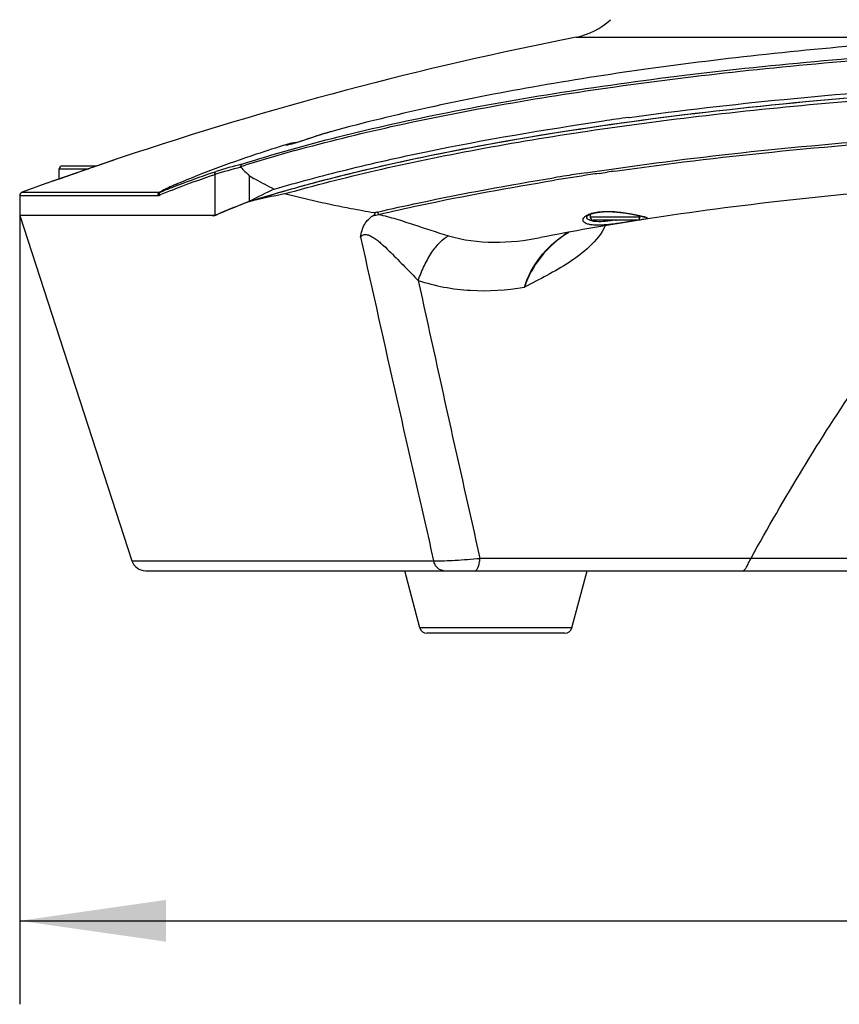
# Model space of a CAD drawing. Header units: millimetres. Extents: x 0 to 420, y -341 to 792.
# Tile 279 of 325: x 333 to 353, y 144 to 168. Entities that reach past the tile are written whole.
import ezdxf

# ---------------------------------------------------------------- set-up
doc = ezdxf.new("R2010")
doc.units = ezdxf.units.MM
doc.header["$LTSCALE"] = 23.1
doc.layers.get('0').update_dxf_attribs({"linetype": 'CONTINUOUS'})
for name, color, linetype in [('02___PRT_ALL_AXES', 7, 'CONTINUOUS'), ('06___PRT_ALL_SURFS', 7, 'CONTINUOUS'), ('DIM_PILOTEES', 7, 'CONTINUOUS')]:
    doc.layers.add(name, color=color, linetype=linetype)
doc.styles.get("Standard").update_dxf_attribs({"font": 'txt', "width": 0.7})
doc.dimstyles.new('DIMSTYLE_4', dxfattribs={"dimtxt": 2.5, "dimasz": 3.5, "dimexe": 2, "dimexo": 0, "dimtad": 1, "dimdec": 0, "dimlfac": 5.882353, "dimdsep": 46, "dimtxsty": 'Standard', "dimblk": '_FILLED', "dimblk1": '_FILLED', "dimblk2": '_FILLED', "dimcen": 0.09, "dimazin": 2, "dimtp": 0.5, "dimtm": 0.5, "dimtfac": 1, "dimtdec": 0, "dimtofl": 0, "dimtmove": 0, "dimatfit": 3, "dimldrblk": '_FILLED', "dimfxl": 0, "dimtolj": 1, "dimarcsym": 0})

# ---------------------------------------------------------------- blocks, each defined once
blk = doc.blocks.new('_FILLED')
at = {"color": 0, "linetype": 'ByBlock'}
blk.add_solid([(0, 0), (-1, 0.1429), (-1, -0.1429)], dxfattribs=at)
blk = doc.blocks.new('*D7')
at = {"layer": 'DIM_PILOTEES', "color": 2, "linetype": 'Continuous'}
for p, q in [((333.361, 162.825), (333.361, 143.937)), ((394.248, 162.825), (394.248, 143.937)), ((333.361, 145.937), (363.805, 145.937)), ((394.248, 145.937), (363.805, 145.937))]:
    blk.add_line(p, q, dxfattribs=at)
at = {"layer": 'DIM_PILOTEES', "color": 2, "linetype": 'Continuous', "xscale": 3.5, "yscale": 3.5, "zscale": 3.5, "rotation": 180}
blk.add_blockref('_FILLED', (333.361, 145.937), dxfattribs=at)
at = {"layer": 'DIM_PILOTEES', "color": 2, "linetype": 'Continuous', "xscale": 3.5, "yscale": 3.5, "zscale": 3.5}
blk.add_blockref('_FILLED', (394.248, 145.937), dxfattribs=at)
at = {"layer": 'DIM_PILOTEES', "color": 2, "linetype": 'Continuous', "insert": (363.805, 149.062), "char_height": 2.5, "width": 8.30357, "attachment_point": 2, "line_spacing_factor": 0.9}
blk.add_mtext('{\\ftxt;\\W0.0001;\\H0.0001;\\~}{\\ftxt;\\W2.2142857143;\\H2.5; }{\\ftxt;\\W0.0001;\\H0.0001;\\~}', dxfattribs=at)

msp = doc.modelspace()

# ---------------------------------------------------------------- linework, layer by layer
at = {"color": 7, "linetype": 'Continuous'}
for p, q in [((346.6857, 167.0984), (353.8096, 167.0984)), ((347.9506, 165.177), (347.9618, 165.1785)), ((347.9506, 165.177), (347.9619, 165.1785)), ((340.8411, 164.8432), (340.8339, 164.8413)), ((340.0923, 164.606), (340.0614, 164.5962)), ((340.1247, 164.6164), (340.0923, 164.606)), ((340.1586, 164.6275), (340.1247, 164.6164)), ((340.1941, 164.6391), (340.1586, 164.6275)), ((340.2501, 164.6576), (340.1941, 164.6391)), ((340.3937, 164.7053), (340.2501, 164.6576)), ((340.438, 164.7199), (340.3937, 164.7053)), ((346.2627, 164.8219), (346.2725, 164.8235)), ((346.2627, 164.822), (346.2725, 164.8235)), ((339.7626, 164.5306), (339.7627, 164.5306)), ((339.9782, 164.5706), (339.9537, 164.5633)), ((340.0044, 164.5785), (339.9782, 164.5706)), ((340.0321, 164.587), (340.0044, 164.5785)), ((340.0614, 164.5962), (340.0321, 164.587)), ((335.7635, 164.2065), (335.165, 163.9997)), ((335.7545, 164.2034), (335.745, 164.2001)), ((335.165, 163.9997), (333.9901, 163.5923)), ((334.3096, 163.7033), (334.3096, 163.9473)), ((334.3096, 163.9473), (335.0134, 163.9473)), ((334.3776, 164.0153), (335.2099, 164.0153)), ((334.8753, 163.8994), (334.7502, 163.8561)), ((334.8846, 163.9027), (334.8216, 163.8808)), ((335.0003, 163.9427), (334.8753, 163.8994)), ((335.01, 163.9461), (334.9475, 163.9245)), ((335.1652, 163.9998), (335.153, 163.9956)), ((335.2949, 164.0446), (335.2099, 164.0153)), ((335.3037, 164.0477), (335.2486, 164.0286)), ((335.399, 164.0806), (335.2949, 164.0446)), ((335.4067, 164.0833), (335.3565, 164.0659)), ((335.4541, 164.0997), (335.399, 164.0806)), ((334.4632, 163.7566), (334.4097, 163.738)), ((334.6279, 163.8137), (334.5687, 163.7932)), ((334.7502, 163.8561), (334.6279, 163.8137)), ((334.759, 163.8591), (334.697, 163.8377)), ((338.0322, 163.8106), (338.0322, 162.8314)), ((338.859, 163.7811), (338.859, 163.1666)), ((346.934, 163.8534), (347.0218, 163.8665)), ((347.2357, 163.8374), (347.2805, 163.844)), ((347.2365, 163.8371), (347.2811, 163.8438)), ((347.2805, 163.844), (347.4316, 163.866)), ((333.9882, 163.5916), (333.4169, 163.3847)), ((333.9902, 163.5923), (333.9882, 163.5916)), ((333.9898, 163.5922), (333.9882, 163.5916)), ((333.9901, 163.5923), (333.9898, 163.5922)), ((334.0366, 163.6085), (334.0196, 163.6026)), ((333.3611, 163.3049), (333.3611, 162.8253)), ((333.3611, 163.3049), (336.6667, 163.3049)), ((333.4169, 163.3847), (336.7164, 163.3847)), ((338.8492, 163.1607), (338.859, 163.1666)), ((338.8492, 163.1607), (338.8634, 163.1652)), ((338.8492, 163.1607), (338.8636, 163.1652)), ((338.859, 163.1666), (338.8622, 163.1681)), ((338.0322, 162.8253), (333.3611, 162.8253)), ((338.0822, 162.8479), (338.0848, 162.8479)), ((347.0233, 162.8557), (347.0233, 162.7878)), ((348.2133, 162.7878), (347.0233, 162.7878)), ((348.1453, 162.7198), (347.0913, 162.7198)), ((348.2133, 162.8223), (348.2133, 162.7878)), ((346.3947, 162.354), (346.3945, 162.3539)), ((336.0477, 154.5567), (343.2737, 154.5567)), ((350.8719, 154.6174), (344.3807, 154.6174)), ((350.8719, 154.6174), (350.8729, 154.6193)), ((350.8729, 154.6193), (355.5985, 154.6193)), ((336.371, 154.3218), (391.2382, 154.3218)), ((342.9461, 152.9522), (342.5825, 154.3218)), ((346.5832, 152.9522), (346.9468, 154.3218)), ((346.5832, 152.9522), (342.9461, 152.9522)), ((346.4189, 152.8258), (343.1104, 152.8258))]:
    msp.add_line(p, q, dxfattribs=at)
for points in [[(340.8339, 164.8413), (340.7751, 164.8247), (340.7119, 164.8063), (340.6747, 164.7951)], [(340.6747, 164.7951), (340.6538, 164.7887), (340.6286, 164.7809), (340.6036, 164.7732), (340.5789, 164.7654), (340.5546, 164.7577), (340.5306, 164.75), (340.5069, 164.7424), (340.4836, 164.7348), (340.438, 164.7199)], [(339.8105, 164.5433), (339.7992, 164.5406), (339.7886, 164.5379), (339.7787, 164.5353), (339.7694, 164.5326), (339.7626, 164.5306)], [(339.9537, 164.5633), (339.9307, 164.5567), (339.9199, 164.5537), (339.9095, 164.5508), (339.8994, 164.5481), (339.8898, 164.5455), (339.8806, 164.5431), (339.8719, 164.5408), (339.8635, 164.5387), (339.8555, 164.5367), (339.848, 164.5349), (339.8409, 164.5332), (339.8342, 164.5316), (339.8279, 164.5302), (339.822, 164.529), (339.8166, 164.5278), (339.8116, 164.5268), (339.807, 164.5259), (339.8028, 164.5251), (339.7991, 164.5245), (339.7959, 164.5239), (339.7931, 164.5235), (339.7908, 164.5231), (339.789, 164.5229), (339.7877, 164.5228), (339.7873, 164.5227)], [(339.9908, 164.5743), (339.9752, 164.5723), (339.9539, 164.5693), (339.9338, 164.5664), (339.9148, 164.5634), (339.897, 164.5605), (339.8801, 164.5575), (339.8643, 164.5546), (339.8495, 164.5517), (339.8356, 164.5489), (339.8226, 164.5461), (339.8105, 164.5433)], [(335.6124, 164.1543), (335.5777, 164.1424), (335.5397, 164.1292), (335.4471, 164.0972)], [(335.6088, 164.1531), (335.5733, 164.1408), (335.5344, 164.1274)], [(335.6938, 164.1824), (335.6691, 164.1739), (335.6088, 164.1531)], [(335.6959, 164.1832), (335.6716, 164.1748), (335.6124, 164.1543)], [(335.1528, 163.9955), (335.1226, 163.9851), (335.0003, 163.9427)], [(335.165, 163.9997), (335.1323, 163.9884), (335.0717, 163.9675)], [(334.2162, 163.6709), (334.1774, 163.6574), (334.1101, 163.634)], [(334.2227, 163.6731), (334.1835, 163.6595), (334.1476, 163.647)], [(334.3515, 163.7179), (334.3034, 163.7012), (334.2162, 163.6709)], [(334.3586, 163.7203), (334.3103, 163.7035), (334.265, 163.6878)], [(334.5112, 163.7732), (334.4556, 163.754), (334.3515, 163.7179)], [(334.6362, 163.8166), (334.5768, 163.796), (334.4632, 163.7566)], [(334.1151, 163.6357), (334.0862, 163.6257), (334.0608, 163.6169), (334.039, 163.6093)], [(334.1101, 163.634), (334.0819, 163.6242), (334.0573, 163.6157)], [(346.9378, 162.7965), (346.9379, 162.7966), (346.9395, 162.7993), (346.9433, 162.8043), (346.9495, 162.8108), (346.9582, 162.8184), (346.9693, 162.8266), (346.9824, 162.835), (346.9976, 162.8435), (347.0145, 162.8518), (347.033, 162.8599), (347.053, 162.8676), (347.0743, 162.8749), (347.0967, 162.8817), (347.1202, 162.8879), (347.1446, 162.8937), (347.1698, 162.8989), (347.1957, 162.9035), (347.2222, 162.9076), (347.2492, 162.9112), (347.2766, 162.9142), (347.3043, 162.9167), (347.3323, 162.9187), (347.3604, 162.9202), (347.3887, 162.9212), (347.4169, 162.9218), (347.4452, 162.922), (347.4733, 162.9218), (347.5014, 162.9212), (347.5292, 162.9203), (347.5567, 162.9191), (347.584, 162.9176), (347.611, 162.9159), (347.6376, 162.9139), (347.6639, 162.9117), (347.6897, 162.9093), (347.7151, 162.9067), (347.7401, 162.904), (347.7646, 162.9012), (347.7887, 162.8982), (347.8123, 162.8952), (347.8353, 162.8921), (347.8579, 162.8889), (347.8799, 162.8856), (347.9015, 162.8823), (347.9225, 162.879), (347.943, 162.8757), (347.963, 162.8723), (347.9825, 162.869), (348.0014, 162.8656), (348.0198, 162.8623), (348.0376, 162.859), (348.055, 162.8557), (348.0718, 162.8525), (348.0881, 162.8493), (348.1038, 162.8461), (348.119, 162.843), (348.1337, 162.84), (348.1479, 162.837), (348.1616, 162.834), (348.1747, 162.8311), (348.1873, 162.8283), (348.1995, 162.8255), (348.211, 162.8229), (348.2221, 162.8202), (348.2327, 162.8177), (348.2427, 162.8152), (348.2523, 162.8128), (348.2613, 162.8104), (348.2698, 162.8082), (348.2778, 162.806), (348.2853, 162.8039), (348.2923, 162.8019), (348.2987, 162.8), (348.3046, 162.7981), (348.31, 162.7964), (348.3148, 162.7948), (348.319, 162.7933), (348.3226, 162.792), (348.3256, 162.7908), (348.3278, 162.7898), (348.3284, 162.7896)], [(346.3945, 162.3539), (346.4167, 162.3693), (346.5081, 162.4288)]]:
    msp.add_lwpolyline(points, dxfattribs=at)
for centre, radius, start, end in [((346.3565, 168.7662), 1.7, 281.16605, 312.74934), ((363.8046, 80.3718), 88.4, 101.16605, 108.49414), ((359.5842, 80.1744), 85.7949, 97.793152, 98.202962), ((342.245, 159.7046), 5.327, 105.36125, 105.80904), ((342.6996, 158.1378), 6.9584, 106.43825, 106.91888), ((342.5164, 158.757), 6.3127, 106.20481, 106.43384), ((342.3866, 159.2044), 5.8468, 105.80886, 106.20681), ((349.0075, 131.6553), 33.9576, 105.47153, 107.7586), ((339.8803, 164.1469), 0.4014, 107.0585, 107.2068), ((334.3776, 163.9473), 0.068, 90, 180), ((343.137, 146.7949), 17.7658, 104.61594, 106.69884), ((343.0944, 147.1064), 17.5163, 104.59671, 106.68511), ((344.5529, 169.6897), 8.2056, 224.03757, 226.06019), ((359.4513, 80.8533), 83.8784, 98.113817, 98.238771), ((358.4153, 87.6243), 77.0888, 98.925302, 99.150959), ((358.6037, 86.5195), 78.1491, 98.516199, 99.158588), ((358.7326, 85.6027), 79.1352, 98.574453, 98.925218), ((359.1322, 83.0379), 81.6706, 98.375762, 98.521121), ((343.1177, 148.1773), 16.4946, 111.78459, 112.78029), ((349.8523, 141.5898), 24.2158, 115.42549, 116.99032), ((333.4461, 163.3049), 0.085, 110.1057, 180), ((347.4083, 125.5687), 38.5555, 101.53172, 102.80435), ((346.0193, 144.4854), 20.0045, 111.00351, 113.37627), ((337.9681, 163.1587), 0.3335, 270.01154, 275.51962), ((337.9673, 163.1665), 0.3413, 275.51882, 279.13691), ((337.9663, 163.173), 0.3478, 279.13241, 280.91915), ((337.9737, 163.091), 0.2661, 282.70157, 285.41068), ((337.9712, 163.0998), 0.2752, 285.41267, 288.21628), ((337.9659, 163.1157), 0.292, 288.24524, 293.47805), ((342.3136, 161.2684), 1.6871, 103.14026, 106.00188), ((347.0913, 162.7878), 0.068, 180, 270), ((346.6423, 169.1145), 6.474, 278.73391, 278.97894), ((348.1453, 162.7878), 0.068, 270, 360), ((347.9204, 164.2285), 1.4395, 281.75377, 282.03593), ((1214.5095, 355.1288), 894.0251, 192.4549341, 192.9644972), ((347.7471, 160.3481), 2.4253, 120.97404, 123.98989), ((1236.5437, 355.9209), 914.5917, 192.2878474, 192.715022), ((336.371, 154.6618), 0.34, 198, 270), ((343.1104, 152.9958), 0.17, 194.86828, 270), ((346.4189, 152.9958), 0.17, 270, 345.13172)]:
    msp.add_arc(centre, radius, start, end, dxfattribs=at)
msp.add_ellipse((363.8046, 159.5388), major_axis=(29.2896, 0), ratio=0.2361609, start_param=8.8728836, end_param=8.92967, dxfattribs=at)
for points, knots in [([(338.6801, 164.0573), (339.4406, 164.3012), (341.0752, 164.7573), (343.6942, 165.3347), (346.5952, 165.8384), (349.7376, 166.261), (353.0777, 166.5964), (357.7853, 166.924), (363.8046, 167.0838), (369.8239, 166.924), (374.5316, 166.5964), (377.8716, 166.261), (381.0141, 165.8384), (383.915, 165.3347), (386.534, 164.7573), (388.1687, 164.3012), (388.9292, 164.0573)], [0, 0, 0, 0, 0.0471966, 0.1002127, 0.158437, 0.2211518, 0.2875558, 0.3567824, 0.5000002, 0.6432179, 0.7124445, 0.7788484, 0.8415633, 0.8997874, 0.9528025, 1, 1, 1, 1]), ([(339.949, 164.3825), (340.7124, 164.5947), (342.3305, 164.9925), (344.8915, 165.4984), (347.6811, 165.9378), (351.7515, 166.4384), (357.148, 166.8517), (363.8051, 167.0169), (370.4622, 166.8517), (375.8586, 166.4383), (379.929, 165.9376), (382.7184, 165.4982), (385.2794, 164.9923), (386.8974, 164.5946), (387.6608, 164.3823)], [0, 0, 0, 0, 0.049409, 0.1038392, 0.1627301, 0.2254464, 0.3595138, 0.500004, 0.6404937, 0.7745598, 0.8372751, 0.8961649, 0.9505933, 1, 1, 1, 1]), ([(346.2617, 164.822), (347.5979, 165.0338), (350.3774, 165.4015), (354.6796, 165.7886), (359.1896, 166.0246), (363.8046, 166.104), (368.4196, 166.0246), (372.9296, 165.7886), (377.2318, 165.4015), (380.0113, 165.0338), (381.3475, 164.822)], [0, 0, 0, 0, 0.1152725, 0.238806, 0.367975, 0.4999998, 0.6320247, 0.7611937, 0.8847274, 1, 1, 1, 1]), ([(346.2725, 164.8235), (347.6085, 165.0352), (350.3876, 165.4024), (354.6887, 165.789), (359.1973, 166.0246), (363.8106, 166.1037), (368.4238, 166.0242), (372.932, 165.7882), (377.2325, 165.4012), (380.011, 165.0337), (381.3467, 164.8219)], [0, 0, 0, 0, 0.1152942, 0.2388383, 0.3680088, 0.5000286, 0.6320448, 0.7612043, 0.8847304, 1, 1, 1, 1]), ([(347.9618, 165.1785), (349.1931, 165.3469), (351.7316, 165.6399), (357.0107, 166.0585), (363.8046, 166.2614), (370.5986, 166.0585), (375.8777, 165.6399), (378.4162, 165.3469), (379.6475, 165.1785)], [0, 0, 0, 0, 0.1173609, 0.2412292, 0.5, 0.7587708, 0.8826391, 1, 1, 1, 1]), ([(339.7007, 163.3459), (340.423, 163.552), (341.9533, 163.9398), (344.3758, 164.4372), (347.0154, 164.8742), (350.8755, 165.3808), (356.0136, 165.8189), (362.3884, 166.0387), (368.8264, 165.9527), (375.041, 165.5649), (379.9459, 164.9908), (383.5435, 164.3793), (385.212, 164.0276), (386.0079, 163.8394)], [0, 0, 0, 0, 0.0482869, 0.1014362, 0.1589479, 0.2202528, 0.3516843, 0.4902745, 0.6301683, 0.7654429, 0.8904182, 0.947423, 1, 1, 1, 1]), ([(339.4555, 163.4602), (340.0297, 163.6284), (341.2364, 163.9496), (343.8586, 164.5369), (345.9193, 164.8863), (347.3429, 165.0916)], [0, 0, 0, 0, 0.222693, 0.4646109, 1, 1, 1, 1]), ([(347.0218, 163.8665), (348.2238, 164.0465), (350.7111, 164.3626), (355.9163, 164.8283), (359.9268, 164.9828), (362.6456, 165.0064)], [0, 0, 0, 0, 0.2326159, 0.4796663, 1, 1, 1, 1]), ([(347.6127, 163.892), (348.8646, 164.0705), (351.4514, 164.3808), (355.4345, 164.7084), (359.5789, 164.9076), (363.8046, 164.9745), (368.0304, 164.9076), (372.1748, 164.7084), (376.1579, 164.3808), (378.7447, 164.0705), (379.9966, 163.892)], [0, 0, 0, 0, 0.1168085, 0.240584, 0.3690947, 0.5, 0.6309053, 0.759416, 0.8831915, 1, 1, 1, 1]), ([(338.8636, 163.1654), (339.3978, 163.3338), (340.5238, 163.6565), (342.9827, 164.2512), (344.9209, 164.6092), (346.2627, 164.822)], [0, 0, 0, 0, 0.2214588, 0.4628869, 1, 1, 1, 1]), ([(340.6746, 164.795), (340.5011, 164.7423), (340.261, 164.6592), (339.9709, 164.566), (339.8519, 164.5328), (339.8023, 164.5222)], [0, 0, 0, 0, 0.5950552, 0.8336611, 1, 1, 1, 1]), ([(340.4879, 163.6343), (341.389, 163.873), (343.3056, 164.3139), (345.2411, 164.6601), (346.2617, 164.822)], [0, 0, 0, 0, 0.4742562, 1, 1, 1, 1]), ([(339.8023, 164.5222), (339.7932, 164.5202), (339.777, 164.517), (339.7558, 164.5136), (339.7421, 164.5123), (339.7342, 164.5124), (339.731, 164.5129), (339.7285, 164.5138), (339.7285, 164.5174), (339.7356, 164.5203), (339.7458, 164.5254), (339.7558, 164.5285), (339.7616, 164.5303)], [0, 0, 0, 0, 0.2490312, 0.4398702, 0.5719535, 0.6161802, 0.646372, 0.6640583, 0.6764492, 0.7299951, 0.8376608, 1, 1, 1, 1]), ([(338.6501, 163.9949), (338.6503, 164.0012), (338.6529, 164.0246), (338.6661, 164.0474), (338.6801, 164.0573)], [0, 0, 0, 0, 0.2694833, 1, 1, 1, 1]), ([(338.6501, 163.9949), (338.6501, 163.9939), (338.6505, 163.9905), (338.6524, 163.9875), (338.654, 163.9857)], [0, 0, 0, 0, 0.2944814, 1, 1, 1, 1]), ([(336.6964, 163.311), (336.8006, 163.3547), (337.2411, 163.5338), (337.6886, 163.6953), (338.0322, 163.8106)], [0, 0, 0, 0, 0.2377113, 1, 1, 1, 1]), ([(336.9963, 163.4939), (337.081, 163.5278), (337.4345, 163.6659), (337.7921, 163.7934), (338.0653, 163.8852)], [0, 0, 0, 0, 0.2404494, 1, 1, 1, 1]), ([(338.0322, 163.8105), (338.0322, 163.8181), (338.0317, 163.833), (338.0401, 163.8605), (338.0539, 163.8779), (338.0653, 163.8852)], [0, 0, 0, 0, 0.265757, 0.5227468, 1, 1, 1, 1]), ([(338.859, 163.7811), (338.9072, 163.7525), (339.1026, 163.6393), (339.3029, 163.5346), (339.4555, 163.4602)], [0, 0, 0, 0, 0.2481361, 1, 1, 1, 1]), ([(341.9301, 162.9113), (342.2609, 162.9883), (343.6617, 163.2995), (345.074, 163.5578), (346.1554, 163.732)], [0, 0, 0, 0, 0.2366896, 1, 1, 1, 1]), ([(341.9565, 162.8546), (342.286, 162.9313), (343.6813, 163.2413), (345.0879, 163.4987), (346.1649, 163.6723)], [0, 0, 0, 0, 0.2367189, 1, 1, 1, 1]), ([(337.0013, 163.531), (336.9716, 163.5185), (336.8739, 163.4755), (336.7783, 163.4263), (336.7164, 163.3847)], [0, 0, 0, 0, 0.3019119, 1, 1, 1, 1]), ([(336.9859, 163.5215), (336.9348, 163.4993), (336.8474, 163.4583), (336.7642, 163.4089), (336.731, 163.3853)], [0, 0, 0, 0, 0.5775227, 1, 1, 1, 1]), ([(337.1416, 163.5864), (337.1294, 163.5819), (337.0824, 163.5641), (337.0357, 163.5455), (337.0013, 163.531)], [0, 0, 0, 0, 0.2580993, 1, 1, 1, 1]), ([(338.8634, 163.1652), (338.993, 163.2061), (339.5317, 163.3721), (340.0744, 163.5248), (340.4879, 163.6343)], [0, 0, 0, 0, 0.2411975, 1, 1, 1, 1]), ([(336.7164, 163.3847), (336.7017, 163.3787), (336.6754, 163.3553), (336.6667, 163.3218), (336.6667, 163.3049)], [0, 0, 0, 0, 0.4850793, 1, 1, 1, 1]), ([(336.731, 163.3853), (336.7193, 163.3782), (336.6994, 163.3552), (336.6951, 163.3256), (336.6964, 163.311)], [0, 0, 0, 0, 0.4826292, 1, 1, 1, 1]), ([(341.8485, 162.8901), (341.6627, 162.9225), (340.9426, 163.0538), (340.2269, 163.2105), (339.7007, 163.3459)], [0, 0, 0, 0, 0.257651, 1, 1, 1, 1]), ([(341.5244, 162.313), (341.5392, 162.4198), (341.5806, 162.5762), (341.704, 162.7386), (341.7787, 162.7975), (341.8178, 162.8215)], [0, 0, 0, 0, 0.5344073, 0.7726153, 1, 1, 1, 1]), ([(341.8178, 162.8215), (341.8252, 162.8261), (341.8403, 162.8359), (341.8603, 162.8496), (341.8868, 162.8784), (341.8586, 162.8884), (341.8485, 162.8901)], [0, 0, 0, 0, 0.2350022, 0.4721002, 0.7232377, 1, 1, 1, 1]), ([(341.9301, 162.9113), (341.931, 162.9059), (341.9358, 162.8855), (341.946, 162.8661), (341.9565, 162.8546)], [0, 0, 0, 0, 0.259687, 1, 1, 1, 1]), ([(341.9565, 162.8546), (342.0959, 162.8249), (342.3759, 162.7475), (342.9298, 162.5682), (343.3469, 162.4287), (343.6265, 162.3443)], [0, 0, 0, 0, 0.2448219, 0.4982761, 1, 1, 1, 1]), ([(346.8502, 162.7191), (346.8499, 162.7285), (346.8549, 162.7552), (346.8847, 162.7955), (346.9168, 162.8187), (346.9359, 162.8301)], [0, 0, 0, 0, 0.1930645, 0.5415093, 1, 1, 1, 1]), ([(348.3915, 162.7665), (348.3922, 162.7606), (348.3668, 162.7484), (348.3284, 162.7407), (348.2551, 162.7266), (348.161, 162.7118), (348.0441, 162.6931), (347.9115, 162.6721), (347.7676, 162.6497), (347.6185, 162.6282), (347.4696, 162.61), (347.3267, 162.5975), (347.1951, 162.5931), (347.0799, 162.5982), (346.985, 162.6133), (346.9135, 162.6381), (346.8648, 162.6721), (346.8508, 162.7047), (346.8502, 162.7191)], [0, 0, 0, 0, 0.0112652, 0.0389938, 0.0840278, 0.1449806, 0.2194814, 0.3044454, 0.3963499, 0.4914901, 0.5861435, 0.6766661, 0.7596268, 0.8320727, 0.8919304, 0.9384643, 0.9729352, 1, 1, 1, 1]), ([(346.9359, 162.8301), (346.9725, 162.852), (347.0642, 162.8882), (347.2919, 162.9326), (347.6169, 162.9287), (347.9359, 162.8837), (348.1615, 162.8389), (348.2557, 162.8172), (348.296, 162.8064)], [0, 0, 0, 0, 0.0923761, 0.2112826, 0.5014456, 0.7907107, 0.90943, 1, 1, 1, 1]), ([(347.6253, 162.7155), (347.5454, 162.7032), (347.3952, 162.6832), (347.2148, 162.6748), (347.092, 162.6885), (347.0119, 162.7092), (346.9589, 162.7415), (346.9452, 162.7704)], [0, 0, 0, 0, 0.3433721, 0.6433092, 0.764983, 0.8642031, 1, 1, 1, 1]), ([(348.296, 162.8064), (348.3095, 162.8027), (348.333, 162.7962), (348.3631, 162.7859), (348.3816, 162.7778), (348.391, 162.7702), (348.3915, 162.7665)], [0, 0, 0, 0, 0.3996471, 0.6990639, 0.8961581, 1, 1, 1, 1]), ([(347.3847, 162.5837), (347.2961, 162.3953), (347.0228, 162.0677), (346.5261, 161.6963), (345.9915, 161.3889), (345.6252, 161.2077), (345.4466, 161.1095)], [0, 0, 0, 0, 0.252788, 0.5037084, 0.7524858, 1, 1, 1, 1]), ([(341.5244, 162.313), (341.5413, 162.335), (341.5898, 162.376), (341.6924, 162.3748), (341.7913, 162.3291), (341.8888, 162.2642), (341.9825, 162.1888), (342.1031, 162.0818), (342.2473, 161.9421), (342.4154, 161.772), (342.5802, 161.6029), (342.7426, 161.4369), (342.8508, 161.3281), (342.9047, 161.2746)], [0, 0, 0, 0, 0.0455766, 0.0971643, 0.1581428, 0.2230898, 0.2891631, 0.3554635, 0.4876549, 0.6186627, 0.7480437, 0.8753536, 1, 1, 1, 1]), ([(342.9047, 161.2746), (342.9471, 161.3968), (343.0426, 161.6286), (343.2174, 161.9384), (343.4073, 162.1822), (343.5534, 162.3049), (343.6265, 162.3443)], [0, 0, 0, 0, 0.2957384, 0.5716101, 0.8101274, 1, 1, 1, 1]), ([(343.6265, 162.3443), (343.9775, 162.2383), (344.7258, 162.1441), (345.4677, 162.2282), (345.8359, 162.3009)], [0, 0, 0, 0, 0.4941354, 1, 1, 1, 1]), ([(345.4466, 161.1095), (345.5258, 161.372), (345.7838, 161.8508), (346.1794, 162.2162), (346.3912, 162.359)], [0, 0, 0, 0, 0.5176586, 1, 1, 1, 1]), ([(346.3945, 162.3539), (346.1857, 162.2063), (345.7939, 161.8412), (345.5313, 161.3683), (345.4466, 161.1095)], [0, 0, 0, 0, 0.4842773, 1, 1, 1, 1]), ([(342.9047, 161.2746), (343.3055, 161.1384), (344.1593, 160.9837), (345.02, 161.0402), (345.4466, 161.1095)], [0, 0, 0, 0, 0.4948634, 1, 1, 1, 1]), ([(343.2737, 154.5567), (343.445, 154.5556), (343.8147, 154.5705), (344.1833, 154.598), (344.3807, 154.6174)], [0, 0, 0, 0, 0.4634347, 1, 1, 1, 1]), ([(343.5129, 154.3218), (343.4864, 154.3218), (343.431, 154.3341), (343.3595, 154.3853), (343.3043, 154.4622), (343.2816, 154.5239), (343.2737, 154.5567)], [0, 0, 0, 0, 0.2211041, 0.4579331, 0.7182094, 1, 1, 1, 1]), ([(344.2602, 154.3218), (344.2762, 154.3218), (344.302, 154.3387), (344.3246, 154.3716), (344.3496, 154.4238), (344.371, 154.5069), (344.3789, 154.5786), (344.3807, 154.6174)], [0, 0, 0, 0, 0.1425465, 0.240675, 0.359666, 0.653799, 1, 1, 1, 1]), ([(350.6702, 154.3218), (350.6879, 154.3218), (350.7165, 154.3396), (350.7445, 154.3739), (350.7788, 154.4275), (350.8193, 154.5106), (350.8526, 154.5808), (350.8719, 154.6174)], [0, 0, 0, 0, 0.1449481, 0.2450082, 0.3660733, 0.661934, 1, 1, 1, 1])]:
    msp.add_open_spline(points, degree=3, knots=knots, dxfattribs=at)
for points in [[(336.6667, 163.3049), (336.6768, 163.3049), (336.6871, 163.3071), (336.6964, 163.311)], [(336.7164, 163.3847), (336.7211, 163.3835), (336.7264, 163.3837), (336.731, 163.3853)], [(341.8178, 162.8215), (341.8636, 162.8343), (341.9098, 162.8454), (341.9565, 162.8546)], [(346.9452, 162.7704), (346.9412, 162.7789), (346.9388, 162.7884), (346.9384, 162.7978)], [(350.8729, 154.6193), (351.6704, 156.0608), (352.5208, 157.4761), (353.4509, 158.8359)]]:
    msp.add_open_spline(points, degree=3, dxfattribs=at)
at = {"layer": '02___PRT_ALL_AXES', "color": 7, "linetype": 'Continuous'}
msp.add_arc((357.8525, 101.0385), 62.4297, 98.944234, 101.097623, dxfattribs=at)
for points, knots in [([(386.7735, 164.8418), (386.0122, 165.0506), (384.4147, 165.4394), (381.9048, 165.9315), (379.2033, 166.3546), (375.2988, 166.8326), (370.1471, 167.2263), (363.8046, 167.3832), (357.4622, 167.2263), (352.3105, 166.8326), (348.406, 166.3546), (345.7045, 165.9315), (343.1946, 165.4394), (341.5971, 165.0506), (340.8358, 164.8418)], [0, 0, 0, 0, 0.0511194, 0.1064234, 0.1655937, 0.2281643, 0.3611329, 0.5000001, 0.6388673, 0.7718359, 0.8344064, 0.8935767, 0.9488806, 1, 1, 1, 1]), ([(339.7626, 164.5306), (339.5153, 164.4547), (338.5769, 164.1553), (337.6523, 163.8107), (336.9859, 163.5215)], [0, 0, 0, 0, 0.2625491, 1, 1, 1, 1]), ([(362.8654, 163.8171), (361.5588, 163.8069), (358.9787, 163.7453), (355.1892, 163.5288), (351.5863, 163.1941), (349.262, 162.8851), (348.1463, 162.7091)], [0, 0, 0, 0, 0.2653471, 0.5240061, 0.7706404, 1, 1, 1, 1])]:
    msp.add_open_spline(points, degree=3, knots=knots, dxfattribs=at)
at = {"layer": '06___PRT_ALL_SURFS', "color": 7, "linetype": 'Continuous'}
msp.add_line((333.3611, 162.8253), (336.0477, 154.5567), dxfattribs=at)

# ---------------------------------------------------------------- dimensions: what is measured, and where the dimension line sits
at = {"layer": 'DIM_PILOTEES', "color": 2, "linetype": 'Continuous'}
dim = msp.add_linear_dim(base=(333.3611, 145.9365), p1=(394.2482, 162.8253), p2=(333.3611, 162.8253), angle=180, text='{\\ftxt;\\W0.0001;\\H0.0001;\\~}{\\ftxt;\\W2.2142857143;\\H2.5; }{\\ftxt;\\W0.0001;\\H0.0001;\\~}', dimstyle='DIMSTYLE_4', dxfattribs=at)
dim.commit()
dim.dimension.update_dxf_attribs({"geometry": '*D7', "text_midpoint": (363.4475, 145.9365), "dimtype": 160})

doc.saveas('drawing.dxf')
